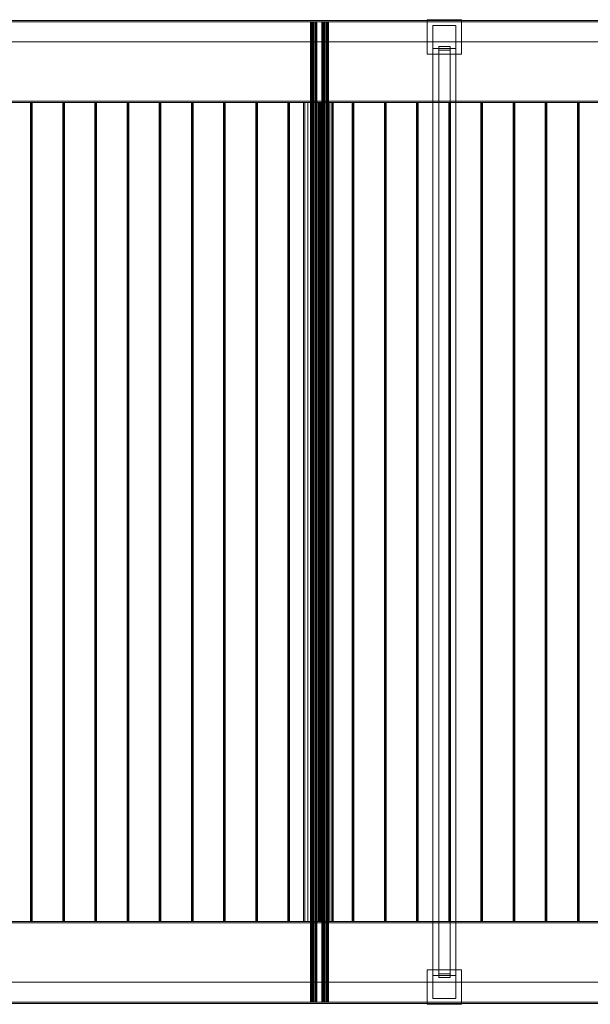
# Model space of a CAD drawing. Header units: millimetres. Extents: x -2233 to 65662, y -50530 to 6847.
# Tile 662 of 802: x 30083 to 31825, y -19502 to -16498. Entities that reach past the tile are written whole.
import ezdxf

# ---------------------------------------------------------------- set-up
doc = ezdxf.new("R2010")
doc.units = ezdxf.units.MM
doc.layers.add('superior_C03', color=7, linetype='Continuous', lineweight=0)

msp = doc.modelspace()

# ---------------------------------------------------------------- linework, layer by layer
at = {"layer": 'superior_C03'}
for p, q in [((40366.023, -16500), (26559.602, -16500)), ((26559.602, -16504), (40366.023, -16504)), ((26560.355, -16500), (40366.776, -16500)), ((40459.439, -16500), (26653.018, -16500)), ((26653.771, -16500), (40460.192, -16500)), ((40460.192, -16504), (26653.771, -16504)), ((30971.765, -16504), (30970.297, -16504)), ((30970.297, -16504), (30970.324, -16504)), ((30970.297, -16504), (30970.297, -19496)), ((30970.324, -16504), (30971.842, -16504)), ((30970.324, -16504), (30970.324, -19496)), ((30974.505, -16504), (30971.765, -16504)), ((30971.765, -16504), (30971.765, -19496)), ((30971.842, -16504), (30974.62, -16504)), ((30971.842, -16504), (30971.842, -19496)), ((30978.1, -16504), (30974.505, -16504)), ((30974.505, -16504), (30974.505, -19496)), ((30974.62, -16504), (30978.235, -16504)), ((30974.62, -16504), (30974.62, -19496)), ((30982.001, -16504), (30978.1, -16504)), ((30978.1, -16504), (30978.1, -19496)), ((30978.235, -16504), (30982.136, -16504)), ((30978.235, -16504), (30978.235, -19496)), ((30985.616, -16504), (30982.001, -16504)), ((30982.001, -16504), (30982.001, -19496)), ((30982.136, -16504), (30985.731, -16504)), ((30982.136, -16504), (30982.136, -19496)), ((30988.394, -16504), (30985.616, -16504)), ((30985.616, -16504), (30985.616, -19496)), ((30985.731, -16504), (30988.471, -16504)), ((30985.731, -16504), (30985.731, -19496)), ((30989.912, -16504), (30988.394, -16504)), ((30988.394, -16504), (30988.394, -19496)), ((30988.471, -16504), (30989.939, -16504)), ((30988.471, -16504), (30988.471, -19496)), ((30989.939, -16504), (30989.912, -16504)), ((30989.912, -16504), (30989.912, -19496)), ((30989.939, -19496), (30989.939, -16504)), ((31006.985, -16504), (31005.516, -16504)), ((31005.516, -16504), (31005.543, -16504)), ((31005.516, -16504), (31005.516, -19496)), ((31005.543, -16504), (31007.061, -16504)), ((31005.543, -16504), (31005.543, -19496)), ((31009.725, -16504), (31006.985, -16504)), ((31006.985, -16504), (31006.985, -19496)), ((31007.061, -16504), (31009.839, -16504)), ((31007.061, -16504), (31007.061, -19496)), ((31013.319, -16504), (31009.725, -16504)), ((31009.725, -16504), (31009.725, -19496)), ((31009.839, -16504), (31013.454, -16504)), ((31009.839, -16504), (31009.839, -19496)), ((31017.221, -16504), (31013.319, -16504)), ((31013.319, -16504), (31013.319, -19496)), ((31013.454, -16504), (31017.356, -16504)), ((31013.454, -16504), (31013.454, -19496)), ((31020.836, -16504), (31017.221, -16504)), ((31017.221, -16504), (31017.221, -19496)), ((31017.356, -16504), (31020.95, -16504)), ((31017.356, -16504), (31017.356, -19496)), ((31023.614, -16504), (31020.836, -16504)), ((31020.836, -16504), (31020.836, -19496)), ((31020.95, -16504), (31023.69, -16504)), ((31020.95, -16504), (31020.95, -19496)), ((31025.132, -16504), (31023.614, -16504)), ((31023.614, -16504), (31023.614, -19496)), ((31023.69, -16504), (31025.158, -16504)), ((31023.69, -16504), (31023.69, -19496)), ((31025.158, -16504), (31025.132, -16504)), ((31025.132, -16504), (31025.132, -19496)), ((31025.158, -19496), (31025.158, -16504)), ((31326.882, -16602.5), (31326.882, -16497.5)), ((31326.882, -16497.5), (31431.882, -16497.5)), ((31344.382, -16585), (31344.382, -16515)), ((31344.382, -16515), (31414.382, -16515)), ((31414.382, -16515), (31414.382, -16585)), ((31431.882, -16497.5), (31431.882, -16602.5)), ((26559.602, -16565), (40366.023, -16565)), ((40366.776, -16565), (26560.355, -16565)), ((26653.018, -16565), (40459.439, -16565)), ((40460.192, -16565), (26653.771, -16565)), ((31414.382, -16585), (31344.382, -16585)), ((31344.382, -19415), (31344.382, -16585)), ((31361.882, -16579.759), (31396.882, -16579.759)), ((31361.882, -19409.759), (31361.882, -16579.759)), ((31361.882, -16579.759), (31361.882, -16590.241)), ((31396.882, -16579.759), (31396.882, -19409.759)), ((31396.882, -16590.241), (31396.882, -16579.759)), ((31414.382, -16585), (31414.382, -19415)), ((31431.882, -16602.5), (31326.882, -16602.5)), ((31361.882, -16590.241), (31361.882, -19420.241)), ((31396.882, -16590.241), (31361.882, -16590.241)), ((31396.882, -19420.241), (31396.882, -16590.241)), ((40149.193, -16746), (26691.419, -16746)), ((26691.419, -16750), (40149.193, -16750)), ((26710.629, -16746), (40168.403, -16746)), ((40168.403, -16750), (26710.629, -16750)), ((30117.127, -16750), (30116.075, -16750)), ((30116.075, -16750), (30116.461, -16750)), ((30116.075, -16750), (30116.075, -19250)), ((30116.461, -16750), (30118.06, -16750)), ((30116.461, -16750), (30116.461, -19250)), ((30119.001, -16750), (30117.127, -16750)), ((30117.127, -16750), (30117.127, -19250)), ((30118.06, -16750), (30119.934, -16750)), ((30118.06, -16750), (30118.06, -19250)), ((30120.6, -16750), (30119.001, -16750)), ((30119.001, -16750), (30119.001, -19250)), ((30119.934, -16750), (30120.986, -16750)), ((30119.934, -16750), (30119.934, -19250)), ((30120.986, -16750), (30120.6, -16750)), ((30120.6, -16750), (30120.6, -19250)), ((30120.986, -19250), (30120.986, -16750)), ((30215.338, -16750), (30214.286, -16750)), ((30214.286, -16750), (30214.672, -16750)), ((30214.286, -16750), (30214.286, -19250)), ((30214.672, -16750), (30216.27, -16750)), ((30214.672, -16750), (30214.672, -19250)), ((30217.212, -16750), (30215.338, -16750)), ((30215.338, -16750), (30215.338, -19250)), ((30216.27, -16750), (30218.144, -16750)), ((30216.27, -16750), (30216.27, -19250)), ((30218.81, -16750), (30217.212, -16750)), ((30217.212, -16750), (30217.212, -19250)), ((30218.144, -16750), (30219.196, -16750)), ((30218.144, -16750), (30218.144, -19250)), ((30219.196, -16750), (30218.81, -16750)), ((30218.81, -16750), (30218.81, -19250)), ((30219.196, -19250), (30219.196, -16750)), ((30313.548, -16750), (30312.496, -16750)), ((30312.496, -16750), (30312.882, -16750)), ((30312.496, -16750), (30312.496, -19250)), ((30312.882, -16750), (30314.48, -16750)), ((30312.882, -16750), (30312.882, -19250)), ((30315.422, -16750), (30313.548, -16750)), ((30313.548, -16750), (30313.548, -19250)), ((30314.48, -16750), (30316.355, -16750)), ((30314.48, -16750), (30314.48, -19250)), ((30317.02, -16750), (30315.422, -16750)), ((30315.422, -16750), (30315.422, -19250)), ((30316.355, -16750), (30317.407, -16750)), ((30316.355, -16750), (30316.355, -19250)), ((30317.407, -16750), (30317.02, -16750)), ((30317.02, -16750), (30317.02, -19250)), ((30317.407, -19250), (30317.407, -16750)), ((30411.759, -16750), (30410.706, -16750)), ((30410.706, -16750), (30411.093, -16750)), ((30410.706, -16750), (30410.706, -19250)), ((30411.093, -16750), (30412.691, -16750)), ((30411.093, -16750), (30411.093, -19250)), ((30413.633, -16750), (30411.759, -16750)), ((30411.759, -16750), (30411.759, -19250)), ((30412.691, -16750), (30414.565, -16750)), ((30412.691, -16750), (30412.691, -19250)), ((30415.231, -16750), (30413.633, -16750)), ((30413.633, -16750), (30413.633, -19250)), ((30414.565, -16750), (30415.617, -16750)), ((30414.565, -16750), (30414.565, -19250)), ((30415.617, -16750), (30415.231, -16750)), ((30415.231, -16750), (30415.231, -19250)), ((30415.617, -19250), (30415.617, -16750)), ((30509.969, -16750), (30508.917, -16750)), ((30508.917, -16750), (30509.303, -16750)), ((30508.917, -16750), (30508.917, -19250)), ((30509.303, -16750), (30510.901, -16750)), ((30509.303, -16750), (30509.303, -19250)), ((30511.843, -16750), (30509.969, -16750)), ((30509.969, -16750), (30509.969, -19250)), ((30510.901, -16750), (30512.775, -16750)), ((30510.901, -16750), (30510.901, -19250)), ((30513.441, -16750), (30511.843, -16750)), ((30511.843, -16750), (30511.843, -19250)), ((30512.775, -16750), (30513.827, -16750)), ((30512.775, -16750), (30512.775, -19250)), ((30513.827, -16750), (30513.441, -16750)), ((30513.441, -16750), (30513.441, -19250)), ((30513.827, -19250), (30513.827, -16750)), ((30608.179, -16750), (30607.127, -16750)), ((30607.127, -16750), (30607.513, -16750)), ((30607.127, -16750), (30607.127, -19250)), ((30607.513, -16750), (30609.112, -16750)), ((30607.513, -16750), (30607.513, -19250)), ((30610.053, -16750), (30608.179, -16750)), ((30608.179, -16750), (30608.179, -19250)), ((30609.112, -16750), (30610.986, -16750)), ((30609.112, -16750), (30609.112, -19250)), ((30611.652, -16750), (30610.053, -16750)), ((30610.053, -16750), (30610.053, -19250)), ((30610.986, -16750), (30612.038, -16750)), ((30610.986, -16750), (30610.986, -19250)), ((30612.038, -16750), (30611.652, -16750)), ((30611.652, -16750), (30611.652, -19250)), ((30612.038, -19250), (30612.038, -16750)), ((30706.39, -16750), (30705.338, -16750)), ((30705.338, -16750), (30705.724, -16750)), ((30705.338, -16750), (30705.338, -19250)), ((30705.724, -16750), (30707.322, -16750)), ((30705.724, -16750), (30705.724, -19250)), ((30708.264, -16750), (30706.39, -16750)), ((30706.39, -16750), (30706.39, -19250)), ((30707.322, -16750), (30709.196, -16750)), ((30707.322, -16750), (30707.322, -19250)), ((30709.862, -16750), (30708.264, -16750)), ((30708.264, -16750), (30708.264, -19250)), ((30709.196, -16750), (30710.248, -16750)), ((30709.196, -16750), (30709.196, -19250)), ((30710.248, -16750), (30709.862, -16750)), ((30709.862, -16750), (30709.862, -19250)), ((30710.248, -19250), (30710.248, -16750)), ((30804.6, -16750), (30803.548, -16750)), ((30803.548, -16750), (30803.934, -16750)), ((30803.548, -16750), (30803.548, -19250)), ((30803.934, -16750), (30805.533, -16750)), ((30803.934, -16750), (30803.934, -19250)), ((30806.474, -16750), (30804.6, -16750)), ((30804.6, -16750), (30804.6, -19250)), ((30805.533, -16750), (30807.407, -16750)), ((30805.533, -16750), (30805.533, -19250)), ((30808.072, -16750), (30806.474, -16750)), ((30806.474, -16750), (30806.474, -19250)), ((30807.407, -16750), (30808.459, -16750)), ((30807.407, -16750), (30807.407, -19250)), ((30808.459, -16750), (30808.072, -16750)), ((30808.072, -16750), (30808.072, -19250)), ((30808.459, -19250), (30808.459, -16750)), ((30902.811, -16750), (30901.759, -16750)), ((30901.759, -16750), (30902.145, -16750)), ((30901.759, -16750), (30901.759, -19250)), ((30902.145, -16750), (30903.743, -16750)), ((30902.145, -16750), (30902.145, -19250)), ((30904.685, -16750), (30902.811, -16750)), ((30902.811, -16750), (30902.811, -19250)), ((30903.743, -16750), (30905.617, -16750)), ((30903.743, -16750), (30903.743, -19250)), ((30906.283, -16750), (30904.685, -16750)), ((30904.685, -16750), (30904.685, -19250)), ((30905.617, -16750), (30906.669, -16750)), ((30905.617, -16750), (30905.617, -19250)), ((30906.669, -16750), (30906.283, -16750)), ((30906.283, -16750), (30906.283, -19250)), ((30906.669, -19250), (30906.669, -16750)), ((30953.389, -16750), (30948.691, -16750)), ((30948.691, -16750), (30948.777, -16750)), ((30948.691, -16750), (30948.691, -19250)), ((30948.777, -16750), (30953.634, -16750)), ((30948.777, -16750), (30948.777, -19250)), ((30962.157, -16750), (30953.389, -16750)), ((30953.389, -16750), (30953.389, -19250)), ((30953.634, -16750), (30962.523, -16750)), ((30953.634, -16750), (30953.634, -19250)), ((30973.659, -16750), (30962.157, -16750)), ((30962.157, -16750), (30962.157, -19250)), ((30962.523, -16750), (30974.091, -16750)), ((30962.523, -16750), (30962.523, -19250)), ((30986.145, -16750), (30973.659, -16750)), ((30973.659, -16750), (30973.659, -19250)), ((30974.091, -16750), (30986.577, -16750)), ((30974.091, -16750), (30974.091, -19250)), ((30997.713, -16750), (30986.145, -16750)), ((30986.145, -16750), (30986.145, -19250)), ((30986.577, -16750), (30998.079, -16750)), ((30986.577, -16750), (30986.577, -19250)), ((30994.456, -16750), (30990.785, -16750)), ((30990.785, -16750), (30990.852, -16750)), ((30990.785, -16750), (30990.785, -19250)), ((30990.852, -16750), (30994.647, -16750)), ((30990.852, -16750), (30990.852, -19250)), ((31001.305, -16750), (30994.456, -16750)), ((30994.456, -16750), (30994.456, -19250)), ((30994.647, -16750), (31001.591, -16750)), ((30994.647, -16750), (30994.647, -19250)), ((31006.602, -16750), (30997.713, -16750)), ((30997.713, -16750), (30997.713, -19250)), ((30998.079, -16750), (31006.847, -16750)), ((30998.079, -16750), (30998.079, -19250)), ((31001.021, -16750), (30999.969, -16750)), ((30999.969, -16750), (31000.355, -16750)), ((30999.969, -16750), (30999.969, -19250)), ((31000.355, -16750), (31001.953, -16750)), ((31000.355, -16750), (31000.355, -19250)), ((31002.895, -16750), (31001.021, -16750)), ((31001.021, -16750), (31001.021, -19250)), ((31010.291, -16750), (31001.305, -16750)), ((31001.305, -16750), (31001.305, -19250)), ((31001.591, -16750), (31010.629, -16750)), ((31001.591, -16750), (31001.591, -19250)), ((31001.953, -16750), (31003.827, -16750)), ((31001.953, -16750), (31001.953, -19250)), ((31004.493, -16750), (31002.895, -16750)), ((31002.895, -16750), (31002.895, -19250)), ((31003.827, -16750), (31004.879, -16750)), ((31003.827, -16750), (31003.827, -19250)), ((31004.879, -16750), (31004.493, -16750)), ((31004.493, -16750), (31004.493, -19250)), ((31004.879, -19250), (31004.879, -16750)), ((31011.459, -16750), (31006.602, -16750)), ((31006.602, -16750), (31006.602, -19250)), ((31006.847, -16750), (31011.545, -16750)), ((31006.847, -16750), (31006.847, -19250)), ((31020.046, -16750), (31010.291, -16750)), ((31010.291, -16750), (31010.291, -19250)), ((31010.629, -16750), (31020.383, -16750)), ((31010.629, -16750), (31010.629, -19250)), ((31011.545, -16750), (31011.459, -16750)), ((31011.459, -16750), (31011.459, -19250)), ((31011.545, -19250), (31011.545, -16750)), ((31029.083, -16750), (31020.046, -16750)), ((31020.046, -16750), (31020.046, -19250)), ((31020.383, -16750), (31029.369, -16750)), ((31020.383, -16750), (31020.383, -19250)), ((31036.028, -16750), (31029.083, -16750)), ((31029.083, -16750), (31029.083, -19250)), ((31029.369, -16750), (31036.219, -16750)), ((31029.369, -16750), (31029.369, -19250)), ((31039.823, -16750), (31036.028, -16750)), ((31036.028, -16750), (31036.028, -19250)), ((31036.219, -16750), (31039.89, -16750)), ((31036.219, -16750), (31036.219, -19250)), ((31039.89, -16750), (31039.823, -16750)), ((31039.823, -16750), (31039.823, -19250)), ((31039.89, -19250), (31039.89, -16750)), ((31099.231, -16750), (31098.179, -16750)), ((31098.179, -16750), (31098.566, -16750)), ((31098.179, -16750), (31098.179, -19250)), ((31098.566, -16750), (31100.164, -16750)), ((31098.566, -16750), (31098.566, -19250)), ((31101.105, -16750), (31099.231, -16750)), ((31099.231, -16750), (31099.231, -19250)), ((31100.164, -16750), (31102.038, -16750)), ((31100.164, -16750), (31100.164, -19250)), ((31102.704, -16750), (31101.105, -16750)), ((31101.105, -16750), (31101.105, -19250)), ((31102.038, -16750), (31103.09, -16750)), ((31102.038, -16750), (31102.038, -19250)), ((31103.09, -16750), (31102.704, -16750)), ((31102.704, -16750), (31102.704, -19250)), ((31103.09, -19250), (31103.09, -16750)), ((31197.442, -16750), (31196.39, -16750)), ((31196.39, -16750), (31196.776, -16750)), ((31196.39, -16750), (31196.39, -19250)), ((31196.776, -16750), (31198.374, -16750)), ((31196.776, -16750), (31196.776, -19250)), ((31199.316, -16750), (31197.442, -16750)), ((31197.442, -16750), (31197.442, -19250)), ((31198.374, -16750), (31200.248, -16750)), ((31198.374, -16750), (31198.374, -19250)), ((31200.914, -16750), (31199.316, -16750)), ((31199.316, -16750), (31199.316, -19250)), ((31200.248, -16750), (31201.3, -16750)), ((31200.248, -16750), (31200.248, -19250)), ((31201.3, -16750), (31200.914, -16750)), ((31200.914, -16750), (31200.914, -19250)), ((31201.3, -19250), (31201.3, -16750)), ((31295.652, -16750), (31294.6, -16750)), ((31294.6, -16750), (31294.986, -16750)), ((31294.6, -16750), (31294.6, -19250)), ((31294.986, -16750), (31296.585, -16750)), ((31294.986, -16750), (31294.986, -19250)), ((31297.526, -16750), (31295.652, -16750)), ((31295.652, -16750), (31295.652, -19250)), ((31296.585, -16750), (31298.459, -16750)), ((31296.585, -16750), (31296.585, -19250)), ((31299.124, -16750), (31297.526, -16750)), ((31297.526, -16750), (31297.526, -19250)), ((31298.459, -16750), (31299.511, -16750)), ((31298.459, -16750), (31298.459, -19250)), ((31299.511, -16750), (31299.124, -16750)), ((31299.124, -16750), (31299.124, -19250)), ((31299.511, -19250), (31299.511, -16750)), ((31393.863, -16750), (31392.811, -16750)), ((31392.811, -16750), (31393.197, -16750)), ((31392.811, -16750), (31392.811, -19250)), ((31393.197, -16750), (31394.795, -16750)), ((31393.197, -16750), (31393.197, -19250)), ((31395.737, -16750), (31393.863, -16750)), ((31393.863, -16750), (31393.863, -19250)), ((31394.795, -16750), (31396.669, -16750)), ((31394.795, -16750), (31394.795, -19250)), ((31397.335, -16750), (31395.737, -16750)), ((31395.737, -16750), (31395.737, -19250)), ((31396.669, -16750), (31397.721, -16750)), ((31396.669, -16750), (31396.669, -19250)), ((31397.721, -16750), (31397.335, -16750)), ((31397.335, -16750), (31397.335, -19250)), ((31397.721, -19250), (31397.721, -16750)), ((31492.073, -16750), (31491.021, -16750)), ((31491.021, -16750), (31491.407, -16750)), ((31491.021, -16750), (31491.021, -19250)), ((31491.407, -16750), (31493.005, -16750)), ((31491.407, -16750), (31491.407, -19250)), ((31493.947, -16750), (31492.073, -16750)), ((31492.073, -16750), (31492.073, -19250)), ((31493.005, -16750), (31494.879, -16750)), ((31493.005, -16750), (31493.005, -19250)), ((31495.545, -16750), (31493.947, -16750)), ((31493.947, -16750), (31493.947, -19250)), ((31494.879, -16750), (31495.932, -16750)), ((31494.879, -16750), (31494.879, -19250)), ((31495.932, -16750), (31495.545, -16750)), ((31495.545, -16750), (31495.545, -19250)), ((31495.932, -19250), (31495.932, -16750)), ((31590.283, -16750), (31589.231, -16750)), ((31589.231, -16750), (31589.618, -16750)), ((31589.231, -16750), (31589.231, -19250)), ((31589.618, -16750), (31591.216, -16750)), ((31589.618, -16750), (31589.618, -19250)), ((31592.158, -16750), (31590.283, -16750)), ((31590.283, -16750), (31590.283, -19250)), ((31591.216, -16750), (31593.09, -16750)), ((31591.216, -16750), (31591.216, -19250)), ((31593.756, -16750), (31592.158, -16750)), ((31592.158, -16750), (31592.158, -19250)), ((31593.09, -16750), (31594.142, -16750)), ((31593.09, -16750), (31593.09, -19250)), ((31594.142, -16750), (31593.756, -16750)), ((31593.756, -16750), (31593.756, -19250)), ((31594.142, -19250), (31594.142, -16750)), ((31688.494, -16750), (31687.442, -16750)), ((31687.442, -16750), (31687.828, -16750)), ((31687.442, -16750), (31687.442, -19250)), ((31687.828, -16750), (31689.426, -16750)), ((31687.828, -16750), (31687.828, -19250)), ((31690.368, -16750), (31688.494, -16750)), ((31688.494, -16750), (31688.494, -19250)), ((31689.426, -16750), (31691.3, -16750)), ((31689.426, -16750), (31689.426, -19250)), ((31691.966, -16750), (31690.368, -16750)), ((31690.368, -16750), (31690.368, -19250)), ((31691.3, -16750), (31692.352, -16750)), ((31691.3, -16750), (31691.3, -19250)), ((31692.352, -16750), (31691.966, -16750)), ((31691.966, -16750), (31691.966, -19250)), ((31692.352, -19250), (31692.352, -16750)), ((31786.704, -16750), (31785.652, -16750)), ((31785.652, -16750), (31786.038, -16750)), ((31785.652, -16750), (31785.652, -19250)), ((31786.038, -16750), (31787.637, -16750)), ((31786.038, -16750), (31786.038, -19250)), ((31788.578, -16750), (31786.704, -16750)), ((31786.704, -16750), (31786.704, -19250)), ((31787.637, -16750), (31789.511, -16750)), ((31787.637, -16750), (31787.637, -19250)), ((31790.177, -16750), (31788.578, -16750)), ((31788.578, -16750), (31788.578, -19250)), ((31789.511, -16750), (31790.563, -16750)), ((31789.511, -16750), (31789.511, -19250)), ((31790.563, -16750), (31790.177, -16750)), ((31790.177, -16750), (31790.177, -19250)), ((31790.563, -19250), (31790.563, -16750)), ((40149.193, -19250), (26691.419, -19250)), ((26691.419, -19254), (40149.193, -19254)), ((26710.629, -19250), (40168.403, -19250)), ((40168.403, -19254), (26710.629, -19254)), ((30116.461, -19250), (30116.075, -19250)), ((30116.075, -19250), (30117.127, -19250)), ((30118.06, -19250), (30116.461, -19250)), ((30117.127, -19250), (30119.001, -19250)), ((30119.934, -19250), (30118.06, -19250)), ((30119.001, -19250), (30120.6, -19250)), ((30120.986, -19250), (30119.934, -19250)), ((30120.6, -19250), (30120.986, -19250)), ((30214.672, -19250), (30214.286, -19250)), ((30214.286, -19250), (30215.338, -19250)), ((30216.27, -19250), (30214.672, -19250)), ((30215.338, -19250), (30217.212, -19250)), ((30218.144, -19250), (30216.27, -19250)), ((30217.212, -19250), (30218.81, -19250)), ((30219.196, -19250), (30218.144, -19250)), ((30218.81, -19250), (30219.196, -19250)), ((30312.882, -19250), (30312.496, -19250)), ((30312.496, -19250), (30313.548, -19250)), ((30314.48, -19250), (30312.882, -19250)), ((30313.548, -19250), (30315.422, -19250)), ((30316.355, -19250), (30314.48, -19250)), ((30315.422, -19250), (30317.02, -19250)), ((30317.407, -19250), (30316.355, -19250)), ((30317.02, -19250), (30317.407, -19250)), ((30411.093, -19250), (30410.706, -19250)), ((30410.706, -19250), (30411.759, -19250)), ((30412.691, -19250), (30411.093, -19250)), ((30411.759, -19250), (30413.633, -19250)), ((30414.565, -19250), (30412.691, -19250)), ((30413.633, -19250), (30415.231, -19250)), ((30415.617, -19250), (30414.565, -19250)), ((30415.231, -19250), (30415.617, -19250)), ((30509.303, -19250), (30508.917, -19250)), ((30508.917, -19250), (30509.969, -19250)), ((30510.901, -19250), (30509.303, -19250)), ((30509.969, -19250), (30511.843, -19250)), ((30512.775, -19250), (30510.901, -19250)), ((30511.843, -19250), (30513.441, -19250)), ((30513.827, -19250), (30512.775, -19250)), ((30513.441, -19250), (30513.827, -19250)), ((30607.513, -19250), (30607.127, -19250)), ((30607.127, -19250), (30608.179, -19250)), ((30609.112, -19250), (30607.513, -19250)), ((30608.179, -19250), (30610.053, -19250)), ((30610.986, -19250), (30609.112, -19250)), ((30610.053, -19250), (30611.652, -19250)), ((30612.038, -19250), (30610.986, -19250)), ((30611.652, -19250), (30612.038, -19250)), ((30705.724, -19250), (30705.338, -19250)), ((30705.338, -19250), (30706.39, -19250)), ((30707.322, -19250), (30705.724, -19250)), ((30706.39, -19250), (30708.264, -19250)), ((30709.196, -19250), (30707.322, -19250)), ((30708.264, -19250), (30709.862, -19250)), ((30710.248, -19250), (30709.196, -19250)), ((30709.862, -19250), (30710.248, -19250)), ((30803.934, -19250), (30803.548, -19250)), ((30803.548, -19250), (30804.6, -19250)), ((30805.533, -19250), (30803.934, -19250)), ((30804.6, -19250), (30806.474, -19250)), ((30807.407, -19250), (30805.533, -19250)), ((30806.474, -19250), (30808.072, -19250)), ((30808.459, -19250), (30807.407, -19250)), ((30808.072, -19250), (30808.459, -19250)), ((30902.145, -19250), (30901.759, -19250)), ((30901.759, -19250), (30902.811, -19250)), ((30903.743, -19250), (30902.145, -19250)), ((30902.811, -19250), (30904.685, -19250)), ((30905.617, -19250), (30903.743, -19250)), ((30904.685, -19250), (30906.283, -19250)), ((30906.669, -19250), (30905.617, -19250)), ((30906.283, -19250), (30906.669, -19250)), ((30948.777, -19250), (30948.691, -19250)), ((30948.691, -19250), (30953.389, -19250)), ((30953.634, -19250), (30948.777, -19250)), ((30953.389, -19250), (30962.157, -19250)), ((30962.523, -19250), (30953.634, -19250)), ((30962.157, -19250), (30973.659, -19250)), ((30974.091, -19250), (30962.523, -19250)), ((30973.659, -19250), (30986.145, -19250)), ((30986.577, -19250), (30974.091, -19250)), ((30986.145, -19250), (30997.713, -19250)), ((30998.079, -19250), (30986.577, -19250)), ((30990.852, -19250), (30990.785, -19250)), ((30990.785, -19250), (30994.456, -19250)), ((30994.647, -19250), (30990.852, -19250)), ((30994.456, -19250), (31001.305, -19250)), ((31001.591, -19250), (30994.647, -19250)), ((30997.713, -19250), (31006.602, -19250)), ((31006.847, -19250), (30998.079, -19250)), ((31000.355, -19250), (30999.969, -19250)), ((30999.969, -19250), (31001.021, -19250)), ((31001.953, -19250), (31000.355, -19250)), ((31001.021, -19250), (31002.895, -19250)), ((31001.305, -19250), (31010.291, -19250)), ((31010.629, -19250), (31001.591, -19250)), ((31003.827, -19250), (31001.953, -19250)), ((31002.895, -19250), (31004.493, -19250)), ((31004.879, -19250), (31003.827, -19250)), ((31004.493, -19250), (31004.879, -19250)), ((31006.602, -19250), (31011.459, -19250)), ((31011.545, -19250), (31006.847, -19250)), ((31010.291, -19250), (31020.046, -19250)), ((31020.383, -19250), (31010.629, -19250)), ((31011.459, -19250), (31011.545, -19250)), ((31020.046, -19250), (31029.083, -19250)), ((31029.369, -19250), (31020.383, -19250)), ((31029.083, -19250), (31036.028, -19250)), ((31036.219, -19250), (31029.369, -19250)), ((31036.028, -19250), (31039.823, -19250)), ((31039.89, -19250), (31036.219, -19250)), ((31039.823, -19250), (31039.89, -19250)), ((31098.566, -19250), (31098.179, -19250)), ((31098.179, -19250), (31099.231, -19250)), ((31100.164, -19250), (31098.566, -19250)), ((31099.231, -19250), (31101.105, -19250)), ((31102.038, -19250), (31100.164, -19250)), ((31101.105, -19250), (31102.704, -19250)), ((31103.09, -19250), (31102.038, -19250)), ((31102.704, -19250), (31103.09, -19250)), ((31196.776, -19250), (31196.39, -19250)), ((31196.39, -19250), (31197.442, -19250)), ((31198.374, -19250), (31196.776, -19250)), ((31197.442, -19250), (31199.316, -19250)), ((31200.248, -19250), (31198.374, -19250)), ((31199.316, -19250), (31200.914, -19250)), ((31201.3, -19250), (31200.248, -19250)), ((31200.914, -19250), (31201.3, -19250)), ((31294.986, -19250), (31294.6, -19250)), ((31294.6, -19250), (31295.652, -19250)), ((31296.585, -19250), (31294.986, -19250)), ((31295.652, -19250), (31297.526, -19250)), ((31298.459, -19250), (31296.585, -19250)), ((31297.526, -19250), (31299.124, -19250)), ((31299.511, -19250), (31298.459, -19250)), ((31299.124, -19250), (31299.511, -19250)), ((31393.197, -19250), (31392.811, -19250)), ((31392.811, -19250), (31393.863, -19250)), ((31394.795, -19250), (31393.197, -19250)), ((31393.863, -19250), (31395.737, -19250)), ((31396.669, -19250), (31394.795, -19250)), ((31395.737, -19250), (31397.335, -19250)), ((31397.721, -19250), (31396.669, -19250)), ((31397.335, -19250), (31397.721, -19250)), ((31491.407, -19250), (31491.021, -19250)), ((31491.021, -19250), (31492.073, -19250)), ((31493.005, -19250), (31491.407, -19250)), ((31492.073, -19250), (31493.947, -19250)), ((31494.879, -19250), (31493.005, -19250)), ((31493.947, -19250), (31495.545, -19250)), ((31495.932, -19250), (31494.879, -19250)), ((31495.545, -19250), (31495.932, -19250)), ((31589.618, -19250), (31589.231, -19250)), ((31589.231, -19250), (31590.283, -19250)), ((31591.216, -19250), (31589.618, -19250)), ((31590.283, -19250), (31592.158, -19250)), ((31593.09, -19250), (31591.216, -19250)), ((31592.158, -19250), (31593.756, -19250)), ((31594.142, -19250), (31593.09, -19250)), ((31593.756, -19250), (31594.142, -19250)), ((31687.828, -19250), (31687.442, -19250)), ((31687.442, -19250), (31688.494, -19250)), ((31689.426, -19250), (31687.828, -19250)), ((31688.494, -19250), (31690.368, -19250)), ((31691.3, -19250), (31689.426, -19250)), ((31690.368, -19250), (31691.966, -19250)), ((31692.352, -19250), (31691.3, -19250)), ((31691.966, -19250), (31692.352, -19250)), ((31786.038, -19250), (31785.652, -19250)), ((31785.652, -19250), (31786.704, -19250)), ((31787.637, -19250), (31786.038, -19250)), ((31786.704, -19250), (31788.578, -19250)), ((31789.511, -19250), (31787.637, -19250)), ((31788.578, -19250), (31790.177, -19250)), ((31790.563, -19250), (31789.511, -19250)), ((31790.177, -19250), (31790.563, -19250)), ((31326.882, -19502.5), (31326.882, -19397.5)), ((31326.882, -19397.5), (31431.882, -19397.5)), ((31396.882, -19409.759), (31361.882, -19409.759)), ((31361.882, -19420.241), (31361.882, -19409.759)), ((31396.882, -19409.759), (31396.882, -19420.241)), ((31431.882, -19397.5), (31431.882, -19502.5)), ((40366.023, -19435), (26559.602, -19435)), ((26560.355, -19435), (40366.776, -19435)), ((40459.439, -19435), (26653.018, -19435)), ((26653.771, -19435), (40460.192, -19435)), ((31344.382, -19485), (31344.382, -19415)), ((31344.382, -19415), (31414.382, -19415)), ((31361.882, -19420.241), (31396.882, -19420.241)), ((31414.382, -19415), (31414.382, -19485)), ((40366.023, -19496), (26559.602, -19496)), ((26559.602, -19500), (40366.023, -19500)), ((40366.776, -19500), (26560.355, -19500)), ((26653.018, -19500), (40459.439, -19500)), ((26653.771, -19496), (40460.192, -19496)), ((40460.192, -19500), (26653.771, -19500)), ((30970.324, -19496), (30970.297, -19496)), ((30970.297, -19496), (30971.765, -19496)), ((30971.842, -19496), (30970.324, -19496)), ((30971.765, -19496), (30974.505, -19496)), ((30974.62, -19496), (30971.842, -19496)), ((30974.505, -19496), (30978.1, -19496)), ((30978.235, -19496), (30974.62, -19496)), ((30978.1, -19496), (30982.001, -19496)), ((30982.136, -19496), (30978.235, -19496)), ((30982.001, -19496), (30985.616, -19496)), ((30985.731, -19496), (30982.136, -19496)), ((30985.616, -19496), (30988.394, -19496)), ((30988.471, -19496), (30985.731, -19496)), ((30988.394, -19496), (30989.912, -19496)), ((30989.939, -19496), (30988.471, -19496)), ((30989.912, -19496), (30989.939, -19496)), ((31005.543, -19496), (31005.516, -19496)), ((31005.516, -19496), (31006.985, -19496)), ((31007.061, -19496), (31005.543, -19496)), ((31006.985, -19496), (31009.725, -19496)), ((31009.839, -19496), (31007.061, -19496)), ((31009.725, -19496), (31013.319, -19496)), ((31013.454, -19496), (31009.839, -19496)), ((31013.319, -19496), (31017.221, -19496)), ((31017.356, -19496), (31013.454, -19496)), ((31017.221, -19496), (31020.836, -19496)), ((31020.95, -19496), (31017.356, -19496)), ((31020.836, -19496), (31023.614, -19496)), ((31023.69, -19496), (31020.95, -19496)), ((31023.614, -19496), (31025.132, -19496)), ((31025.158, -19496), (31023.69, -19496)), ((31025.132, -19496), (31025.158, -19496)), ((31414.382, -19485), (31344.382, -19485)), ((31431.882, -19502.5), (31326.882, -19502.5))]:
    msp.add_line(p, q, dxfattribs=at)

doc.saveas('drawing.dxf')
